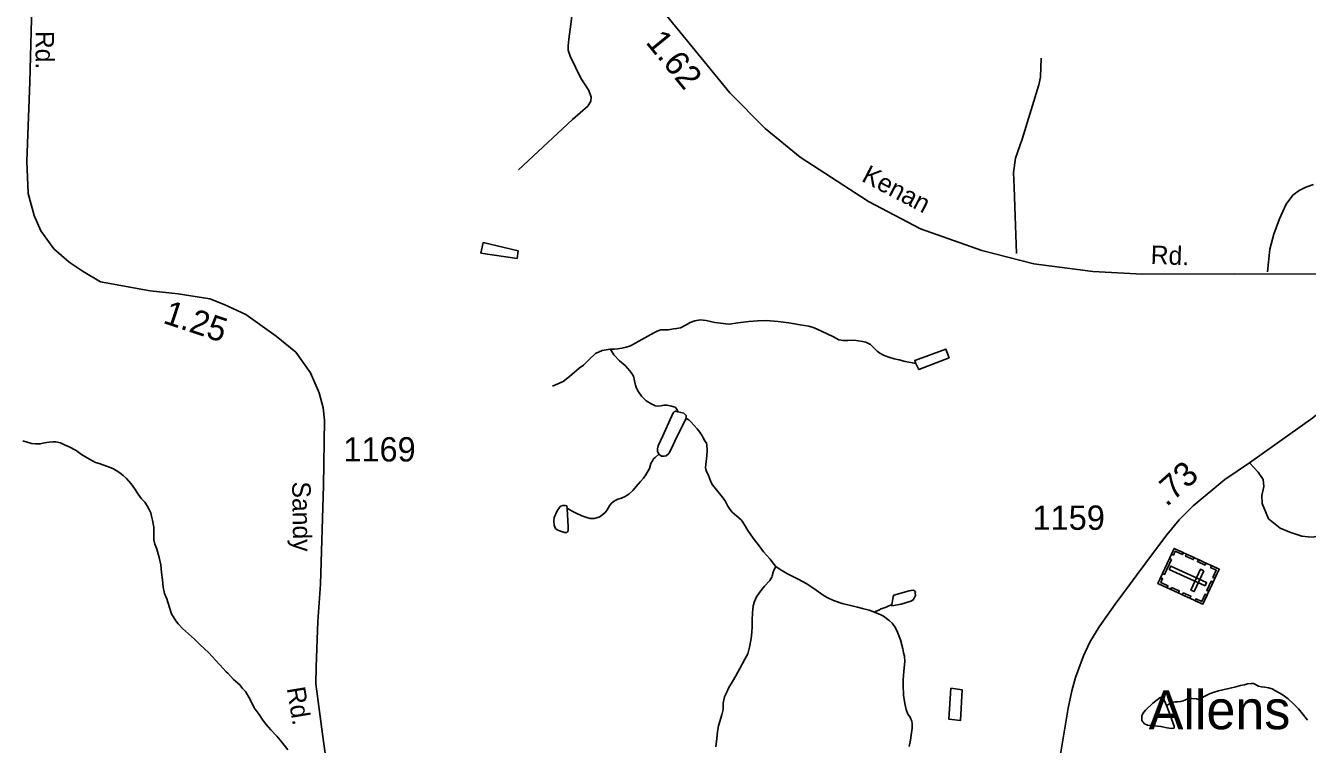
# Model space of a CAD drawing. Extents: x 2082433 to 2279600, y 546599 to 755198.
# Drawn here: x 2152603 to 2159193, y 596883 to 600578 of the extents above; entities that cross this region are included whole.
import ezdxf

# ---------------------------------------------------------------- set-up
doc = ezdxf.new("R2010")
doc.units = 0
for name, color, linetype in [('Exist Civil Demographics Community Label', 7, 'Continuous'), ('Exist Cultural Cemetery CELL', 7, 'Continuous'), ('Exist Hydrographic Creek Single Shore', 7, 'Continuous'), ('Exist Hydrographic Misc Water Feature', 7, 'Continuous'), ('Exist Road Non-System Type 51', 7, 'Continuous'), ('Exist Road Secondary Mileage Hundredths English Label', 7, 'Continuous'), ('Exist Road Secondary Type 51 Attributed', 7, 'Continuous'), ('Exist Road Secondary Type 51 Label', 7, 'Continuous'), ('Exist Road Secondary Type 51 Number Label', 7, 'Continuous')]:
    doc.layers.add(name, color=color, linetype=linetype)

msp = doc.modelspace()

# ---------------------------------------------------------------- linework, layer by layer
at = {"layer": 'Exist Cultural Cemetery CELL'}
for points in [[(2158738.8, 597784.1), (2158655.5, 597603.3), (2158424.2, 597709.8), (2158507.5, 597890.6)], [(2158493.7, 597860.6), (2158504.2, 597855.8), (2158513.4, 597875.7), (2158550.1, 597858.8), (2158554.7, 597868.9), (2158507.6, 597890.7)], [(2158493.9, 597833.6), (2158458.4, 597756.6), (2158448, 597761.3), (2158483.5, 597838.4)], [(2158571.1, 597861.4), (2158610.4, 597843.3), (2158605.6, 597832.9), (2158566.3, 597851)], [(2158632.1, 597833.2), (2158671.4, 597815.1), (2158666.7, 597804.8), (2158627.3, 597822.9)], [(2158666.5, 597697.3), (2158674.4, 597714.3), (2158490.2, 597799.1), (2158482.4, 597782.2)], [(2158659.9, 597775.5), (2158642.9, 597783.3), (2158593.7, 597676.4), (2158610.6, 597668.5)], [(2158699.4, 597802.2), (2158694.7, 597791.9), (2158723.9, 597778.4), (2158706.9, 597741.6), (2158717.1, 597736.9), (2158738.8, 597784.1)], [(2158438.1, 597739.9), (2158448.5, 597735.1), (2158439.3, 597715.1), (2158476, 597698.2), (2158471.3, 597688.1), (2158424.2, 597709.8)], [(2158494.6, 597689.9), (2158533.9, 597671.8), (2158529.2, 597661.4), (2158489.8, 597679.6)], [(2158707.8, 597716.8), (2158686.1, 597669.7), (2158675.7, 597674.5), (2158697.4, 597721.6)], [(2158554.5, 597662.3), (2158593.8, 597644.2), (2158589, 597633.8), (2158549.7, 597651.9)], [(2158616.1, 597621.3), (2158620.8, 597631.6), (2158650, 597618.2), (2158667, 597655), (2158677.1, 597650.4), (2158655.4, 597603.2)]]:
    msp.add_lwpolyline(points, close=True, dxfattribs=at)
at = {"layer": 'Exist Hydrographic Creek Single Shore'}
for points in [[(2157180.1, 598841.8), (2157162.3, 598843.7), (2157124.3, 598851.5), (2157094.2, 598859.3), (2157068.4, 598864.8), (2157046.4, 598871), (2157016.1, 598882.9), (2156994.3, 598894.6), (2156980.2, 598904.5), (2156964, 598922.4), (2156945.9, 598938.5), (2156921.9, 598950.2), (2156905.5, 598953.9), (2156883.6, 598958), (2156863.9, 598961.8), (2156830.1, 598959.6), (2156805.7, 598959.6), (2156783.9, 598963.4), (2156756.1, 598977.3), (2156695.4, 599006.8), (2156657.6, 599024.6), (2156629.5, 599032.5), (2156585.5, 599040), (2156527.4, 599050), (2156471.4, 599057.7), (2156409.5, 599061.4), (2156367.3, 599060.8), (2156321.1, 599056.8), (2156263.7, 599050.5), (2156221.3, 599044), (2156203.4, 599044.2), (2156175.8, 599048), (2156145.6, 599051.8), (2156101.3, 599061.3), (2156071.4, 599065.4), (2156043.5, 599061.1), (2156019.3, 599051), (2155999.4, 599039), (2155969.9, 599024.8), (2155949.6, 599020.5), (2155934, 599018.4), (2155906.1, 599014.6), (2155881.9, 599014.2), (2155867.8, 599014.2), (2155857.7, 599010.1), (2155845.6, 599006.2), (2155835.8, 599000), (2155802.2, 598982), (2155756, 598955.8), (2155712.6, 598931.5), (2155690.6, 598925.1), (2155668.3, 598919.1), (2155646.7, 598917.1), (2155630.7, 598915), (2155608.6, 598914.8)], [(2155608.6, 598914.8), (2155567.6, 598907.4), (2155532.7, 598893.1), (2155497.8, 598860.6), (2155471.7, 598832.1), (2155447.9, 598817), (2155399.5, 598775), (2155367.1, 598748.9), (2155312.4, 598725.1)], [(2155956.2, 598592.9), (2155951.8, 598602.9), (2155946.3, 598612.7), (2155941.8, 598616.6), (2155924.2, 598622.5), (2155901.8, 598626.7), (2155884.4, 598626.5), (2155870, 598624.2), (2155858.1, 598622.3), (2155840.3, 598624.2), (2155834.1, 598626), (2155822, 598632.3), (2155794, 598649.9), (2155770, 598673.8), (2155753.6, 598695.7), (2155741.5, 598717.5), (2155737.6, 598729.4), (2155733.1, 598751.6), (2155727.3, 598775.6), (2155718.9, 598789.4), (2155709.1, 598803.4), (2155684.7, 598831.1), (2155656.8, 598855.2), (2155626.4, 598884.9), (2155610.8, 598910.8), (2155608.6, 598914.8)], [(2155998.6, 598559), (2155998.4, 598573.2), (2155994.3, 598579.1), (2155986.3, 598585.1), (2155956.2, 598592.9)], [(2156460.6, 597798.1), (2156450.1, 597809.8), (2156430.2, 597835.9), (2156411.8, 597855.7), (2156396.2, 597873.5), (2156373.8, 597903.2), (2156343.9, 597943.4), (2156315.8, 597983), (2156299.6, 598011), (2156287.1, 598030.7), (2156281.4, 598036.9), (2156259.2, 598056.8), (2156234.8, 598076.7), (2156223.1, 598092.7), (2156212.9, 598108.4), (2156198.5, 598134.5), (2156176.8, 598164.2), (2156154.2, 598191.9), (2156140.3, 598208.2), (2156134.3, 598218), (2156127.8, 598230), (2156119.8, 598245.8), (2156111.8, 598269.7), (2156104, 598285.9), (2156100.1, 598295.8), (2156098, 598303.8), (2156099.3, 598321.9), (2156105.2, 598365.6), (2156107.3, 598395.7), (2156105.2, 598423.6), (2156103.2, 598431.6), (2156095.4, 598443.7), (2156086.6, 598459.7), (2156078.6, 598473.4), (2156075.1, 598479.7), (2156069.1, 598487.5), (2156054.6, 598505.5), (2156024.6, 598539.2), (2156012.5, 598551.1), (2155998.6, 598559)], [(2156151.6, 596870.6), (2156155.7, 596912.6), (2156159.6, 596948.5), (2156165.3, 596978.5), (2156182.7, 597034.6), (2156188.7, 597062.6), (2156188.5, 597076.8), (2156188.5, 597094.6), (2156192.4, 597112.7), (2156196.5, 597126.7), (2156206.5, 597148.7), (2156218, 597174.9), (2156237.9, 597206.8), (2156254.1, 597235.2), (2156275.6, 597272.8), (2156301.1, 597321.3), (2156315.2, 597349.2), (2156324.6, 597383.5), (2156332.8, 597427.2), (2156336.5, 597459.5), (2156338.6, 597487.2), (2156338.4, 597521.3), (2156340, 597559.2), (2156343.5, 597595.5), (2156349.6, 597617.3), (2156361.3, 597641.5), (2156375.1, 597663.4), (2156400.9, 597695.6), (2156428.8, 597725.8), (2156438.8, 597741.7), (2156440.9, 597749.9), (2156446.4, 597767.7), (2156450.5, 597781.7), (2156460.6, 597798.1)], [(2156967.5, 597562.9), (2156939.4, 597572.8), (2156905.3, 597580.8), (2156879.5, 597588.3), (2156843.8, 597596.2), (2156801.6, 597607.8), (2156757.1, 597621.8), (2156727.6, 597635.6), (2156709.1, 597647.4), (2156691.1, 597659.4), (2156667.1, 597675.2), (2156639.2, 597694.8), (2156619.1, 597708.8), (2156575, 597732.5), (2156520.5, 597760.2), (2156482.5, 597782.2), (2156460.6, 597798.1)], [(2157145.7, 596872.1), (2157151.4, 596904.1), (2157154.9, 596930.2), (2157161, 596966.3), (2157160.8, 596988.2), (2157158.8, 597002.3), (2157154.7, 597012.2), (2157150.8, 597022.2), (2157138.5, 597038.2), (2157130.1, 597062.1), (2157122.3, 597093.8), (2157116.1, 597136.1), (2157113.7, 597187.9), (2157113.9, 597213.9), (2157117.2, 597260), (2157122.9, 597309.8), (2157120.8, 597335.7), (2157116.7, 597353.7), (2157112.9, 597373.8), (2157100.5, 597419.9), (2157082.1, 597467.7), (2157072.3, 597487.4), (2157057.9, 597505.4), (2157041.9, 597519.2), (2157013.6, 597541.3), (2157000.1, 597549), (2156967.5, 597562.9)]]:
    msp.add_lwpolyline(points, dxfattribs=at)
at = {"layer": 'Exist Hydrographic Misc Water Feature'}
for points in [[(2155130, 599380.1), (2154943.6, 599408.7), (2154955.5, 599462.8), (2155135.9, 599419.7), (2155130, 599380.1)], [(2157180.1, 598841.8), (2157174.4, 598855.7), (2157333.9, 598914.7), (2157350.3, 598870.5), (2157194.7, 598809.6), (2157180.1, 598841.8)], [(2155956.2, 598592.9), (2155944.1, 598596.8), (2155936.3, 598592.7), (2155932.2, 598586.8), (2155878.8, 598468.3), (2155855.3, 598418.4), (2155851.4, 598402.4), (2155851.4, 598390.2), (2155857.7, 598374.2)], [(2155857.7, 598374.2), (2155871.7, 598364.4), (2155885.8, 598364.7), (2155895.5, 598366.5), (2155909.4, 598378.6), (2155923.6, 598404.8), (2155948.6, 598460.7), (2155998.6, 598559)], [(2152610.3, 598436.1), (2152588.2, 598443.9)], [(2153950.9, 596854.2), (2153920.6, 596894.1), (2153894.4, 596925.6), (2153864, 596957.8), (2153840.2, 596985.3), (2153821.8, 597007.1), (2153803.7, 597037), (2153777.5, 597071), (2153755.3, 597116.9), (2153732.8, 597154.8), (2153717, 597172.6), (2153704.9, 597188.7), (2153670.8, 597216.5), (2153642.6, 597248.3), (2153634.6, 597256.1), (2153618.6, 597272.3), (2153542.3, 597355.6), (2153500, 597395.2), (2153471.5, 597423), (2153439.5, 597451), (2153409.4, 597478.7), (2153387.5, 597502.7), (2153375.2, 597518.3), (2153353, 597554.5), (2153334.6, 597614.5), (2153328.8, 597630.3), (2153316.3, 597658.2), (2153310.6, 597691.9), (2153306.1, 597728.3), (2153301.5, 597765.9), (2153297.2, 597806.3), (2153289, 597844), (2153281, 597874.1), (2153275.1, 597891.9), (2153267.3, 597911.8), (2153262.8, 597933.9), (2153262.8, 597953.8), (2153262.6, 597975.8), (2153262.8, 597999.6), (2153256, 598035.9), (2153250.1, 598055.5), (2153245.8, 598073.6), (2153237.8, 598089.8), (2153227.5, 598109.6), (2153215.6, 598127.6), (2153199.4, 598145.5), (2153181.8, 598169.3), (2153163.3, 598199.2), (2153145.3, 598223), (2153121.1, 598249), (2153105.1, 598264.8), (2153086.9, 598278.5), (2153069, 598290.5), (2153050.6, 598300.6), (2153024.5, 598312.2), (2152981.1, 598326.1), (2152962.8, 598331.7), (2152946.6, 598339.8), (2152918.7, 598355.8), (2152890.6, 598373.5), (2152862.5, 598393.5), (2152826.2, 598413.2), (2152802.5, 598422.9), (2152782.4, 598432.8), (2152758, 598439), (2152742.2, 598438.5), (2152724.3, 598436.7), (2152700.3, 598432.7), (2152678.4, 598428.3), (2152654.2, 598428.3), (2152632.3, 598429.9), (2152610.3, 598436.1)], [(2155387.1, 598093.8), (2155391.4, 598093.9), (2155401.5, 598087.9), (2155413.4, 598082.1), (2155429.4, 598074), (2155463.2, 598058.3), (2155487.6, 598048.5), (2155505.2, 598044.3), (2155525.1, 598044.5), (2155549.1, 598050.6), (2155557.5, 598054.7), (2155571.1, 598064.7), (2155583.4, 598077.1), (2155593, 598089), (2155597.3, 598096.9), (2155605.3, 598109), (2155613.1, 598121.2), (2155624.6, 598131.2), (2155637.1, 598139.1), (2155646.7, 598143.3), (2155666.8, 598149.2), (2155684.7, 598157.5), (2155695.1, 598163.6), (2155704.6, 598169.5), (2155724.7, 598187.5), (2155752.5, 598219.8), (2155764.6, 598233.8), (2155780, 598252.2), (2155791.9, 598268.2), (2155810, 598301.9), (2155817.7, 598326.3), (2155825.7, 598340.1), (2155831.5, 598350.2), (2155839.3, 598358.3), (2155857.7, 598374.2)], [(2155387.1, 598093.8), (2155391.6, 598003.8), (2155391.9, 597981.9), (2155389.6, 597975.8), (2155383.9, 597971.8), (2155373.6, 597971.7), (2155352.1, 597979.4), (2155336.1, 597985.5), (2155328.1, 597991.6), (2155323.8, 597999.5), (2155319.5, 598011.5), (2155317.8, 598029.2), (2155319.9, 598049.2), (2155335.3, 598083.4), (2155347.1, 598101.4), (2155352.9, 598107.5), (2155365, 598111.7), (2155376.9, 598111.5), (2155385.1, 598109.9), (2155387.1, 598093.8)], [(2157055.4, 597601.5), (2157055.4, 597595.4), (2157103.4, 597603.5), (2157153.5, 597619.9), (2157163.5, 597624.1), (2157171.1, 597633.9), (2157177.2, 597647.9), (2157177, 597660.1), (2157177.2, 597666.2), (2157173.1, 597672.1), (2157167, 597675.9), (2157155.1, 597674), (2157145, 597671.9), (2157066.9, 597649.6), (2157063, 597641.3), (2157055.4, 597601.5)], [(2157055.4, 597601.5), (2157027.6, 597589.1), (2157001.7, 597579.2), (2156989.6, 597572.9), (2156975.9, 597566.9), (2156967.5, 597562.9)], [(2157360.1, 597171.4), (2157417.8, 597163.4), (2157408.5, 597005.5), (2157348.7, 597013.3), (2157360.1, 597171.4)], [(2158468, 597083.4), (2158487.9, 597093.7), (2158495.9, 597097.8), (2158500, 597099.6), (2158514, 597102), (2158525.5, 597101.9), (2158541.5, 597103.9), (2158553.3, 597106.2), (2158563.4, 597110.3), (2158573.6, 597116.1), (2158587.8, 597118.4), (2158599.7, 597118.2), (2158621.8, 597116.5), (2158633.3, 597114.3), (2158645.6, 597118.6), (2158661.6, 597128.7), (2158689.1, 597142.8), (2158713.5, 597150.9), (2158735.6, 597158.9), (2158757.6, 597163.3), (2158795.5, 597171.3), (2158824.8, 597179.5), (2158848.8, 597185.6), (2158869.1, 597189.8), (2158885.1, 597193.9), (2158903.4, 597196), (2158915.3, 597195.8), (2158925.3, 597190.3), (2158940.9, 597182.2), (2158957.3, 597178.1), (2158973.1, 597176.5), (2158993.2, 597174.3), (2159011.4, 597168.7), (2159029.3, 597158.7), (2159063.3, 597138.9), (2159093.2, 597117), (2159121.7, 597091.2), (2159147.6, 597065.4), (2159169.7, 597037.7), (2159194.1, 597007.7)], [(2158468, 597083.4), (2158451.8, 597121.5), (2158443.6, 597125.6), (2158435.6, 597123.6), (2158398.1, 597095.2), (2158360.2, 597059.1), (2158346, 597041), (2158341.9, 597029), (2158342.3, 597005), (2158346.2, 596998.7), (2158354.4, 596989), (2158370.6, 596980.9), (2158394.4, 596979.3), (2158438.5, 596975.5), (2158472.6, 596967.5), (2158492.6, 596963.7), (2158506.6, 596966), (2158508.6, 596969.8), (2158508.2, 596975.9), (2158480.1, 597051.5), (2158468, 597083.4)]]:
    msp.add_lwpolyline(points, dxfattribs=at)
at = {"layer": 'Exist Road Non-System Type 51'}
for points in [[(2155425.7, 600809.7), (2155408.9, 600611.7), (2155395.4, 600507.8), (2155391.7, 600473.6), (2155391.9, 600451.6), (2155401.9, 600421.8), (2155456.6, 600308.2), (2155498.9, 600244.3), (2155511.2, 600210.5), (2155509.2, 600190.5), (2155493.4, 600164.4), (2155413.9, 600095.9), (2155137.4, 599836.5)], [(2157823.3, 600411.3), (2157819.7, 600313.4), (2157811.9, 600273.4), (2157725.6, 599995), (2157692, 599896.9), (2157682.5, 599822.9), (2157685, 599746.8), (2157689.8, 599599), (2157696.9, 599407.1)], [(2159224.2, 599761.4), (2159184.3, 599747.2), (2159150.4, 599731.1), (2159118.7, 599706.9), (2159083, 599660.7), (2159049.5, 599584.6), (2159019.9, 599506.4), (2159000.3, 599428.4), (2158987, 599312.3)], [(2158894.6, 598330.6), (2158939, 598282.7), (2158965.6, 598245.4), (2158969.1, 598208.1), (2158958.5, 598161.9), (2158960.3, 598121.1), (2158992.2, 598042.9), (2159052.6, 597995), (2159102.3, 597973.7), (2159164.5, 597954.1), (2159196.5, 597950.6), (2159223.1, 597948.8), (2159278.1, 597961.2)]]:
    msp.add_lwpolyline(points, dxfattribs=at)
at = {"layer": 'Exist Road Secondary Type 51 Attributed'}
for points in [[(2154157.5, 596728.8), (2154132.7, 596909.9), (2154095.1, 597193.7), (2154096.9, 597280.7), (2154105.8, 597515.1), (2154118.2, 597706.9), (2154134.2, 598213), (2154139.5, 598550.4), (2154132.4, 598612.6), (2154112, 598690.7), (2154067.6, 598793.7), (2153992.1, 598898.5), (2153890.9, 598982), (2153734.6, 599092.1), (2153622.8, 599143.6), (2153550, 599173.8), (2153387.5, 599198.6), (2153243.6, 599214.6), (2152987.9, 599260.8), (2152899.1, 599314.1), (2152826.3, 599362), (2152747.3, 599431.3), (2152681.6, 599523.6), (2152646.1, 599601.7), (2152615.9, 599715.4), (2152609.7, 599880.6), (2152624.7, 600289), (2152636.3, 600743.6)], [(2159713.1, 599298), (2158820.3, 599302), (2158344.6, 599300), (2158089.8, 599314), (2157786.3, 599353.8), (2157519.5, 599421.5), (2157203, 599533.1), (2156936.3, 599674.5), (2156585, 599901.6), (2156405.8, 600049), (2156222.7, 600232.2), (2155867.4, 600668.4)], [(2159996.4, 599292.5), (2159531.3, 598844.7), (2159324.6, 598645.1), (2159221.5, 598562), (2158894.6, 598330.6), (2158768.1, 598244.4), (2158606.2, 598109.7), (2158533.1, 598036.5), (2158469.9, 597960.1), (2158396.7, 597862.5), (2158204.9, 597604.2), (2158122.9, 597487.8), (2158074.1, 597409.1), (2158040.9, 597338.2), (2158001, 597226.2), (2157981, 597158.6), (2157962.2, 597068.8), (2157937.8, 596914.7), (2157879, 596565.5), (2157839.9, 596334.4)]]:
    msp.add_lwpolyline(points, dxfattribs=at)

# ---------------------------------------------------------------- texts
at = {"layer": 'Exist Civil Demographics Community Label'}
msp.add_text('Allens', height=200, dxfattribs=at).set_placement((2158376.7, 596960.8))
at = {"layer": 'Exist Road Secondary Mileage Hundredths English Label'}
for s, rotation, p in [('1.62', 309.16478, (2155786.7, 600491.6)), ('1.25', 341.62414, (2153304, 599050.4)), ('.73', 41.89586, (2158468.8, 598101.3))]:
    msp.add_text(s, height=125, rotation=rotation, dxfattribs=at).set_placement(p)
at = {"layer": 'Exist Road Secondary Type 51 Label'}
for s, rotation, p in [('Rd.', 270.28753, (2152653.6, 600550.9)), ('Kenan', 332.52769, (2156895.5, 599780.8)), ('Rd.', 357.85043, (2158385.7, 599353.3)), ('Sandy', 270.86178, (2153973, 598233.8)), ('Rd.', 279.42111, (2153944.9, 597171.3))]:
    msp.add_text(s, height=95, rotation=rotation, dxfattribs=at).set_placement(p)
at = {"layer": 'Exist Road Secondary Type 51 Number Label'}
for s, p in [('1169', (2154236.4, 598337.2)), ('1159', (2157779.6, 597985.9))]:
    msp.add_text(s, height=125, dxfattribs=at).set_placement(p)

doc.saveas('drawing.dxf')
